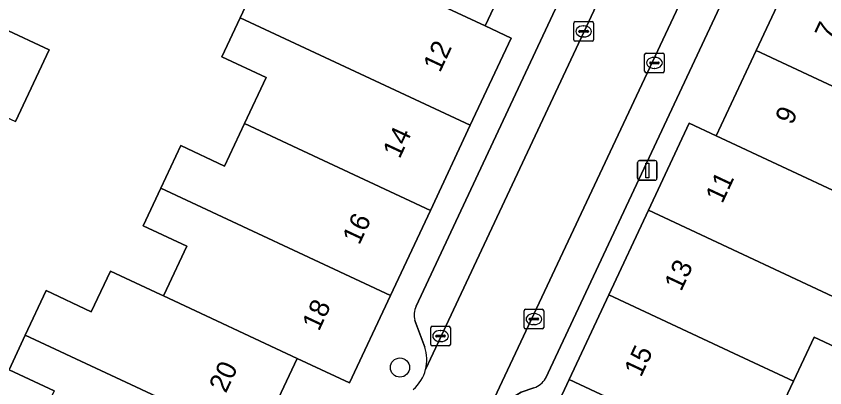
# Model space of a CAD drawing. Extents: x 159817 to 160765, y 380688 to 381638.
# Drawn here: x 160215.98 to 160257.19, y 381420.86 to 381439.81 of the extents above; entities that cross this region are included whole.
import ezdxf

# ---------------------------------------------------------------- set-up
doc = ezdxf.new("R2010")
doc.units = 0
for name, color, linetype in [('IMGEO_Boom', 7, 'Continuous'), ('IMGEO_Erf', 7, 'Continuous'), ('IMGEO_Kolk', 7, 'Continuous'), ('IMGEO_Lichtmast', 7, 'Continuous'), ('IMGEO_Pand', 7, 'Continuous'), ('IMGEO_Pand_nummerreeks', 7, 'Continuous'), ('IMGEO_Parkeervlak_open', 7, 'Continuous'), ('IMGEO_Rijbaan_lokaal_open', 7, 'Continuous'), ('IMGEO_Voetpad_open', 7, 'Continuous')]:
    doc.layers.add(name, color=color, linetype=linetype)

msp = doc.modelspace()

# ---------------------------------------------------------------- linework, layer by layer
at = {"layer": 'IMGEO_Boom'}
msp.add_circle((160235.539, 381421.897), 0.489, dxfattribs=at)
at = {"layer": 'IMGEO_Erf'}
for points in [[(160217.919, 381420.708), (160215.617, 381421.785), (160216.445, 381423.554), (160217.503, 381425.816), (160219.809, 381424.737), (160220.782, 381426.815), (160223.333, 381425.621), (160223.497, 381425.544), (160223.65, 381425.872), (160224.683, 381428.08), (160222.452, 381429.124), (160223.348, 381431.04), (160224.365, 381433.214), (160226.602, 381432.167), (160227.616, 381434.335), (160228.715, 381436.683), (160226.465, 381437.736), (160227.398, 381439.73), (160228.384, 381441.837)], [(160215.337, 381439.183), (160217.657, 381438.098), (160215.946, 381434.44)], [(160259.01, 381422.336), (160256.643, 381423.443), (160255.594, 381421.201), (160254.566, 381419.005)]]:
    msp.add_lwpolyline(points, dxfattribs=at)
at = {"layer": 'IMGEO_Kolk'}
for p, q in [((160244.475, 381439.533), (160245.327, 381439.533)), ((160244.4, 381438.607), (160244.4, 381439.459)), ((160244.888, 381439.313), (160244.913, 381439.313)), ((160245.401, 381439.459), (160245.401, 381438.607)), ((160244.659, 381439.027), (160244.659, 381439.039)), ((160245.097, 381438.99), (160244.699, 381438.99)), ((160244.702, 381439.076), (160245.1, 381439.076)), ((160244.911, 381438.753), (160244.886, 381438.753)), ((160245.143, 381439.039), (160245.143, 381439.027)), ((160245.327, 381438.533), (160244.475, 381438.533)), ((160248.084, 381437.929), (160248.936, 381437.929)), ((160248.009, 381437.003), (160248.009, 381437.855)), ((160248.311, 381437.472), (160248.709, 381437.472)), ((160248.497, 381437.709), (160248.522, 381437.709)), ((160249.01, 381437.855), (160249.01, 381437.003)), ((160248.268, 381437.423), (160248.268, 381437.435)), ((160248.706, 381437.386), (160248.308, 381437.386)), ((160248.52, 381437.149), (160248.495, 381437.149)), ((160248.752, 381437.435), (160248.752, 381437.423)), ((160248.936, 381436.929), (160248.084, 381436.929)), ((160241.864, 381423.939), (160241.864, 381424.791)), ((160241.939, 381424.865), (160242.791, 381424.865)), ((160242.865, 381424.791), (160242.865, 381423.939)), ((160242.123, 381424.359), (160242.123, 381424.371)), ((160242.561, 381424.322), (160242.163, 381424.322)), ((160242.166, 381424.408), (160242.564, 381424.408)), ((160242.352, 381424.645), (160242.377, 381424.645)), ((160242.607, 381424.371), (160242.607, 381424.359)), ((160237.107, 381423.075), (160237.107, 381423.927)), ((160237.182, 381424.001), (160238.034, 381424.001)), ((160238.108, 381423.927), (160238.108, 381423.075)), ((160242.791, 381423.865), (160241.939, 381423.865)), ((160242.375, 381424.085), (160242.35, 381424.085)), ((160237.366, 381423.495), (160237.366, 381423.507)), ((160237.804, 381423.458), (160237.406, 381423.458)), ((160237.409, 381423.544), (160237.807, 381423.544)), ((160237.595, 381423.781), (160237.62, 381423.781)), ((160237.85, 381423.507), (160237.85, 381423.495)), ((160237.618, 381423.221), (160237.593, 381423.221)), ((160238.034, 381423.001), (160237.182, 381423.001))]:
    msp.add_line(p, q, dxfattribs=at)
for points in [[(160244.475, 381439.533), (160245.327, 381439.533)], [(160244.4, 381438.607), (160244.4, 381439.459)], [(160245.401, 381439.459), (160245.401, 381438.607)], [(160245.327, 381438.533), (160244.475, 381438.533)], [(160248.084, 381437.929), (160248.936, 381437.929)], [(160248.009, 381437.003), (160248.009, 381437.855)], [(160249.01, 381437.855), (160249.01, 381437.003)], [(160248.936, 381436.929), (160248.084, 381436.929)], [(160241.864, 381423.939), (160241.864, 381424.791)], [(160241.939, 381424.865), (160242.791, 381424.865)], [(160242.865, 381424.791), (160242.865, 381423.939)], [(160237.107, 381423.075), (160237.107, 381423.927)], [(160237.182, 381424.001), (160238.034, 381424.001)], [(160238.108, 381423.927), (160238.108, 381423.075)], [(160242.791, 381423.865), (160241.939, 381423.865)], [(160238.034, 381423.001), (160237.182, 381423.001)]]:
    msp.add_lwpolyline(points, dxfattribs=at)
for centre, radius, start, end in [((160244.477, 381439.457), 0.0765, 91.552, 178.448), ((160244.477, 381439.457), 0.0765, 91.552, 178.448), ((160245.325, 381439.457), 0.0765, 1.552, 88.448), ((160245.325, 381439.457), 0.0765, 1.552, 88.448), ((160244.699, 381439.036), 0.0403, 85.8775, 175.7526), ((160244.696, 381439.026), 0.0366, 178.938, 274.7102), ((160245.1, 381439.033), 0.043, 264.8664, 352.4533), ((160245.104, 381439.038), 0.0386, 1.7309, 96.639), ((160244.477, 381438.609), 0.0765, 181.552, 268.448), ((160244.477, 381438.609), 0.0765, 181.552, 268.448), ((160245.325, 381438.609), 0.0765, 271.552, 358.448), ((160245.325, 381438.609), 0.0765, 271.552, 358.448), ((160248.086, 381437.853), 0.0765, 91.552, 178.448), ((160248.086, 381437.853), 0.0765, 91.552, 178.448), ((160248.934, 381437.853), 0.0765, 1.552, 88.448), ((160248.934, 381437.853), 0.0765, 1.552, 88.448), ((160248.308, 381437.432), 0.0403, 85.8775, 175.7526), ((160248.713, 381437.434), 0.0386, 1.7309, 96.639), ((160248.305, 381437.422), 0.0366, 178.938, 274.7102), ((160248.709, 381437.429), 0.043, 264.8664, 352.4533), ((160248.086, 381437.005), 0.0765, 181.552, 268.448), ((160248.086, 381437.005), 0.0765, 181.552, 268.448), ((160248.934, 381437.005), 0.0765, 271.552, 358.448), ((160248.934, 381437.005), 0.0765, 271.552, 358.448), ((160241.941, 381424.789), 0.0765, 91.552, 178.448), ((160241.941, 381424.789), 0.0765, 91.552, 178.448), ((160242.789, 381424.789), 0.0765, 1.552, 88.448), ((160242.789, 381424.789), 0.0765, 1.552, 88.448), ((160242.163, 381424.368), 0.0403, 85.8775, 175.7526), ((160242.16, 381424.358), 0.0366, 178.938, 274.7102), ((160242.564, 381424.365), 0.043, 264.8664, 352.4533), ((160242.568, 381424.37), 0.0386, 1.7309, 96.639), ((160237.184, 381423.925), 0.0765, 91.552, 178.448), ((160237.184, 381423.925), 0.0765, 91.552, 178.448), ((160238.032, 381423.925), 0.0765, 1.552, 88.448), ((160238.032, 381423.925), 0.0765, 1.552, 88.448), ((160241.941, 381423.941), 0.0765, 181.552, 268.448), ((160241.941, 381423.941), 0.0765, 181.552, 268.448), ((160242.789, 381423.941), 0.0765, 271.552, 358.448), ((160242.789, 381423.941), 0.0765, 271.552, 358.448), ((160237.406, 381423.504), 0.0403, 85.8775, 175.7526), ((160237.403, 381423.494), 0.0366, 178.938, 274.7102), ((160237.807, 381423.501), 0.043, 264.8664, 352.4533), ((160237.811, 381423.506), 0.0386, 1.7309, 96.639), ((160237.184, 381423.077), 0.0765, 181.552, 268.448), ((160237.184, 381423.077), 0.0765, 181.552, 268.448), ((160238.032, 381423.077), 0.0765, 271.552, 358.448), ((160238.032, 381423.077), 0.0765, 271.552, 358.448)]:
    msp.add_arc(centre, radius, start, end, dxfattribs=at)
for centre, major_axis, ratio, start_param, end_param in [((160244.887, 381439.033), (-0.387, 0.002), 0.722429, 4.712389, 7.853982), ((160244.912, 381439.033), (-0.39, 0.002), 0.717154, 1.570796, 4.712389), ((160248.496, 381437.429), (-0.387, 0.002), 0.722429, 4.712389, 7.853982), ((160248.521, 381437.429), (-0.39, 0.002), 0.717154, 1.570796, 4.712389), ((160242.351, 381424.365), (-0.387, 0.002), 0.722429, 4.712389, 7.853982), ((160242.376, 381424.365), (-0.39, 0.002), 0.717154, 1.570796, 4.712389), ((160237.594, 381423.501), (-0.387, 0.002), 0.722429, 4.712389, 7.853982), ((160237.619, 381423.501), (-0.39, 0.002), 0.717154, 1.570796, 4.712389)]:
    msp.add_ellipse(centre, major_axis=major_axis, ratio=ratio, start_param=start_param, end_param=end_param, dxfattribs=at)
at = {"layer": 'IMGEO_Lichtmast'}
for p, q in [((160247.646, 381431.546), (160247.646, 381432.346)), ((160247.646, 381432.346), (160247.646, 381431.546)), ((160247.746, 381432.446), (160248.536, 381432.446)), ((160248.536, 381432.446), (160247.746, 381432.446)), ((160248.636, 381432.346), (160248.636, 381431.546)), ((160248.636, 381431.546), (160248.636, 381432.346)), ((160248.536, 381431.446), (160247.746, 381431.446)), ((160247.746, 381431.446), (160248.536, 381431.446))]:
    msp.add_line(p, q, dxfattribs=at)
msp.add_lwpolyline([(160248.066, 381432.321), (160248.216, 381432.321), (160248.216, 381431.571), (160248.066, 381431.571), (160248.066, 381432.321)], dxfattribs=at)
for centre, start, end in [((160247.746, 381432.346), 90, 180), ((160247.746, 381432.346), 90, 180), ((160248.536, 381432.346), 0, 90), ((160248.536, 381432.346), 360, 90), ((160247.746, 381431.546), 180, 270), ((160247.746, 381431.546), 180, 270), ((160248.536, 381431.546), 270, 0), ((160248.536, 381431.546), 270, 0)]:
    msp.add_arc(centre, 0.1, start, end, dxfattribs=at)
at = {"layer": 'IMGEO_Pand'}
for points in [[(160230.156, 381449.193), (160229.129, 381446.999), (160231.495, 381445.892), (160230.476, 381443.714), (160233.228, 381442.427), (160239.89, 381439.311), (160241.935, 381443.682), (160230.252, 381449.148)], [(160230.476, 381443.714), (160230.403, 381443.559), (160231.679, 381442.962), (160230.656, 381440.774), (160228.384, 381441.837), (160227.398, 381439.73), (160239.12, 381434.245), (160241.203, 381438.696), (160239.89, 381439.311), (160233.228, 381442.427)], [(160265.35, 381437.795), (160262.266, 381439.238), (160255.686, 381442.315), (160253.698, 381438.066), (160265.141, 381432.714), (160265.496, 381432.548), (160266.404, 381434.488), (160265.385, 381434.965), (160266.465, 381437.273)], [(160227.398, 381439.73), (160226.465, 381437.736), (160228.715, 381436.683), (160227.616, 381434.335), (160230.329, 381433.066), (160237.089, 381429.903), (160239.12, 381434.245)], [(160217.657, 381438.098), (160215.337, 381439.183), (160215.261, 381439.219), (160213.545, 381435.55), (160215.946, 381434.44)], [(160253.698, 381438.066), (160251.659, 381433.71), (160258.346, 381430.578), (160259.78, 381429.907), (160261.336, 381429.178), (160262.363, 381431.371), (160264.481, 381430.38), (160265.496, 381432.548), (160265.141, 381432.714)], [(160223.348, 381431.04), (160235.057, 381425.561), (160237.089, 381429.903), (160230.329, 381433.066), (160227.616, 381434.335), (160226.602, 381432.167), (160224.365, 381433.214)], [(160259.78, 381429.907), (160258.346, 381430.578), (160251.659, 381433.71), (160250.28, 381434.356), (160248.207, 381429.926), (160259.747, 381424.523), (160259.982, 381424.413), (160260.951, 381426.483), (160258.676, 381427.547), (160259.661, 381429.652)], [(160235.057, 381425.561), (160223.348, 381431.04), (160222.452, 381429.124), (160224.683, 381428.08), (160223.65, 381425.872), (160223.497, 381425.544), (160230.296, 381422.362), (160232.974, 381421.109)], [(160255.594, 381421.201), (160256.643, 381423.443), (160259.01, 381422.336), (160259.982, 381424.413), (160259.747, 381424.523), (160248.207, 381429.926), (160246.185, 381425.606), (160252.818, 381422.501)], [(160223.497, 381425.544), (160223.333, 381425.621), (160220.782, 381426.815), (160219.809, 381424.737), (160217.503, 381425.816), (160216.445, 381423.554), (160228.265, 381418.022), (160230.296, 381422.362)], [(160255.594, 381421.201), (160252.818, 381422.501), (160246.185, 381425.606), (160244.164, 381421.287), (160255.657, 381415.906), (160255.966, 381415.762), (160256.959, 381417.885), (160254.566, 381419.005)], [(160216.766, 381418.244), (160219.239, 381417.087), (160226.285, 381413.79), (160228.265, 381418.022), (160216.445, 381423.554), (160215.617, 381421.785), (160217.919, 381420.708)], [(160244.774, 381415.604), (160251.543, 381412.435), (160254.273, 381411.157), (160254.389, 381411.404), (160251.672, 381412.676), (160252.687, 381414.845), (160255.025, 381413.751), (160255.966, 381415.762), (160255.657, 381415.906), (160244.164, 381421.287), (160242.092, 381416.859)]]:
    msp.add_lwpolyline(points, close=True, dxfattribs=at)
at = {"layer": 'IMGEO_Parkeervlak_open'}
for points in [[(160236.848, 381421.798), (160252.97, 381456.168), (160252.376, 381455.685), (160250.767, 381455.033)], [(160250.18, 381454.533), (160236.365, 381425.021)], [(160242.949, 381421.345), (160256.994, 381451.287), (160257.06, 381451.999), (160256.452, 381453.562), (160256.33, 381454.336), (160239.821, 381419.196), (160241.06, 381420.23), (160241.717, 381420.641), (160242.37, 381420.869)], [(160236.294, 381424.298), (160236.801, 381422.941)]]:
    msp.add_lwpolyline(points, dxfattribs=at)
for centre, radius, start, end in [((160237.264, 381424.568), 1.007, 153.2421, 195.5408), ((160234.911, 381422.291), 1.999, 345.7292, 18.9802), ((160242.111, 381421.774), 0.942, 285.9735, 332.8742)]:
    msp.add_arc(centre, radius, start, end, dxfattribs=at)
at = {"layer": 'IMGEO_Rijbaan_lokaal_open'}
msp.add_lwpolyline([(160236.062, 381415.002), (160236.498, 381415.913), (160236.919, 381416.539), (160239.821, 381419.196), (160256.33, 381454.336), (160256.522, 381455.117), (160256.641, 381455.296), (160253.492, 381456.757), (160252.97, 381456.168), (160236.848, 381421.798)], dxfattribs=at)
msp.add_arc((160234.906, 381422.299), 2.005, 310.5911, 345.5393, dxfattribs=at)
at = {"layer": 'IMGEO_Voetpad_open'}
for points in [[(160254.643, 381462.217), (160250.856, 381462.684), (160251.614, 381460.601), (160251.389, 381460.117), (160249.729, 381456.542), (160249.422, 381455.88), (160247.97, 381456.579), (160245.925, 381452.208), (160243.93, 381447.945), (160241.935, 381443.682), (160239.89, 381439.311), (160241.203, 381438.696), (160239.12, 381434.245), (160237.089, 381429.903), (160235.057, 381425.561), (160232.974, 381421.109), (160230.296, 381422.362), (160228.265, 381418.022)], [(160242.092, 381416.859), (160244.164, 381421.287), (160246.185, 381425.606), (160248.207, 381429.926), (160250.28, 381434.356), (160251.659, 381433.71), (160253.698, 381438.066), (160255.686, 381442.315), (160257.675, 381446.565), (160259.716, 381450.926), (160258.411, 381451.554), (160258.798, 381452.391), (160260.198, 381455.419), (160260.646, 381456.387), (160262.703, 381457.095), (160259.505, 381459.267)], [(160257.453, 381457.014), (160256.641, 381455.296), (160256.522, 381455.117), (160256.33, 381454.336), (160256.452, 381453.562), (160257.06, 381451.999), (160256.994, 381451.287), (160242.949, 381421.345)], [(160236.365, 381425.021), (160250.18, 381454.533)], [(160236.801, 381422.941), (160236.294, 381424.298)], [(160242.37, 381420.869), (160241.717, 381420.641), (160241.06, 381420.23), (160239.821, 381419.196), (160236.919, 381416.539), (160236.498, 381415.913), (160236.062, 381415.002)]]:
    msp.add_lwpolyline(points, dxfattribs=at)
for centre, radius, start, end in [((160237.264, 381424.568), 1.007, 153.2421, 195.5408), ((160234.911, 381422.291), 1.999, 345.7292, 18.9802), ((160234.906, 381422.299), 2.005, 310.5911, 345.5393), ((160242.111, 381421.774), 0.942, 285.9735, 332.8742)]:
    msp.add_arc(centre, radius, start, end, dxfattribs=at)

# ---------------------------------------------------------------- texts
at = {"layer": 'IMGEO_Pand_nummerreeks'}
for s, rotation, p in [('7', 64.9218, (160257.536, 381438.527)), ('12', 64.925, (160237.579, 381436.898)), ('9', 64.9218, (160255.522, 381434.224)), ('14', 64.925, (160235.522, 381432.503)), ('11', 64.9218, (160251.964, 381430.215)), ('16', 64.925, (160233.465, 381428.106)), ('13', 64.922, (160249.868, 381425.738)), ('18', 64.9276, (160231.41, 381423.711)), ('15', 64.922, (160247.821, 381421.364)), ('20', 64.9218, (160226.668, 381420.554))]:
    msp.add_text(s, height=1, rotation=rotation, dxfattribs=at).set_placement(p)

doc.saveas('drawing.dxf')
